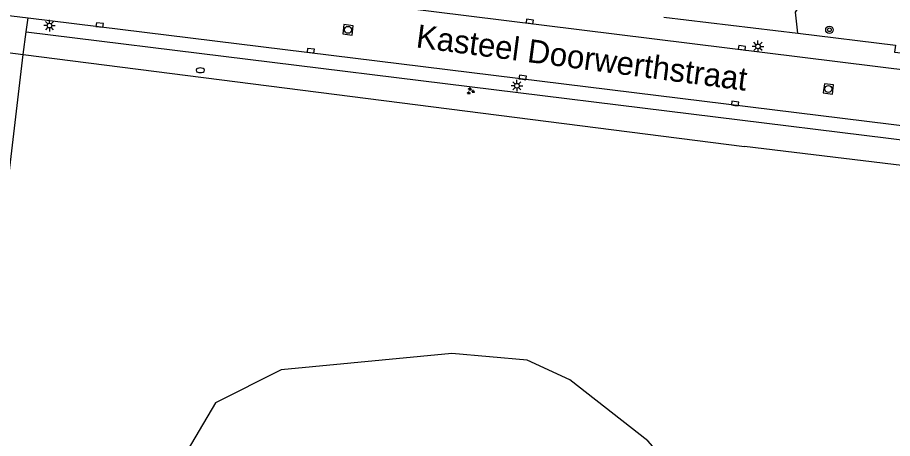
# Model space of a CAD drawing. Extents: x 131000 to 133014, y 396499 to 399001.
# Drawn here: x 131421.7 to 131515.9, y 396702.6 to 396747.9 of the extents above; entities that cross this region are included whole.
import ezdxf

# ---------------------------------------------------------------- set-up
doc = ezdxf.new("R2010")
doc.units = 0
for name, color, linetype in [('gg-afsc-hekwerk', 7, 'Continuous'), ('gg-anno-openbare ruimte label', 7, 'Continuous'), ('gg-knt-verharding', 7, 'Continuous'), ('gt-grn-groengrens', 7, 'Continuous'), ('gt-symb-boom', 7, 'Continuous'), ('gt-symb-brandkraan', 7, 'Continuous'), ('gt-symb-groenvak', 7, 'Continuous'), ('gt-symb-kolk', 7, 'Continuous'), ('gt-symb-lichtmast', 7, 'Continuous'), ('gt-symb-rioolschacht', 7, 'Continuous')]:
    doc.layers.add(name, color=color, linetype=linetype)

# ---------------------------------------------------------------- blocks, each defined once
blk = doc.blocks.new('gt0-KOLK')
at = {"layer": 'gt-symb-kolk'}
blk.add_lwpolyline([(0, 0), (0.375, 0), (0.375, 0.4), (-0.375, 0.4), (-0.375, 0), (0, 0)], dxfattribs=at)
blk = doc.blocks.new('gt0-LMAST')
at = {"layer": 'gt-symb-lichtmast'}
for p, q in [((-0.182, 0.173), (-0.447, 0.438)), ((-0.005, 0.246), (-0.005, 0.621)), ((0.172, 0.173), (0.437, 0.438)), ((-0.255, -0.004), (-0.63, -0.004)), ((-0.182, -0.181), (-0.447, -0.446)), ((-0.005, -0.254), (-0.005, -0.629)), ((0.437, -0.446), (0.172, -0.181)), ((0.245, -0.004), (0.62, -0.004))]:
    blk.add_line(p, q, dxfattribs=at)
blk.add_circle((-0.005, -0.004), 0.25, dxfattribs=at)
blk = doc.blocks.new('gt0-BOOM')
at = {"layer": 'gt-symb-boom'}
for radius in [0.4, 0.2]:
    blk.add_circle((0, 0), radius, dxfattribs=at)
blk = doc.blocks.new('gt0-RS')
at = {"layer": 'gt-symb-rioolschacht'}
blk.add_lwpolyline([(-0.5, -0.5), (0.5, -0.5), (0.5, 0.5), (-0.5, 0.5)], close=True, dxfattribs=at)
blk.add_circle((0, 0), 0.375, dxfattribs=at)
blk = doc.blocks.new('gt0-GRVAK')
at = {"layer": 'gt-symb-groenvak'}
for p, q in [((-0.11, 0.189), (-0.228, 0.24)), ((-0.182, 0.153), (0.088, 0.153)), ((-0.091, 0.211), (-0.156, 0.322)), ((-0.047, 0.214), (-0.047, 0.393)), ((-0.004, 0.211), (0.061, 0.322)), ((0.015, 0.189), (0.133, 0.24)), ((0.262, -0.052), (0.197, 0.059)), ((0.305, -0.049), (0.305, 0.13)), ((0.349, -0.052), (0.414, 0.059)), ((-0.245, -0.228), (-0.363, -0.177)), ((-0.318, -0.264), (-0.047, -0.264)), ((-0.226, -0.206), (-0.291, -0.095)), ((-0.183, -0.203), (-0.183, -0.024)), ((-0.139, -0.206), (-0.074, -0.095)), ((-0.12, -0.228), (-0.002, -0.177)), ((0.243, -0.074), (0.125, -0.023)), ((0.17, -0.11), (0.441, -0.11)), ((0.368, -0.074), (0.486, -0.023))]:
    blk.add_line(p, q, dxfattribs=at)
blk = doc.blocks.new('gt0-BR')
at = {"layer": 'gt-symb-brandkraan'}
for centre, radius, start, end in [((-0.244, 0), 0.206, 107.56694, 252.43307), ((0.599, -2.664), 3, 106.89205, 107.56694), ((0, -0.691), 0.938, 73.10799, 106.89205), ((-0.599, -2.664), 3, 72.43309, 73.10799), ((0.244, 0), 0.206, 287.56695, 72.43309), ((0.599, 2.664), 3, 252.43307, 253.10797), ((0, 0.691), 0.938, 253.10797, 286.89206), ((-0.599, 2.664), 3, 286.89206, 287.56695)]:
    blk.add_arc(centre, radius, start, end, dxfattribs=at)

msp = doc.modelspace()

# ---------------------------------------------------------------- linework, layer by layer
at = {"layer": 'gg-afsc-hekwerk'}
for p in [(131422.324, 396743.917), (131546.982, 396728.287)]:
    msp.add_line(p, (131500, 396734.022), dxfattribs=at)
at = {"layer": 'gg-knt-verharding'}
for p, q in [((131361.43, 396761.6), (131524.516, 396741.383)), ((131418.335, 396748.418), (131422.876, 396747.855)), ((131422.668, 396746.369), (131422.876, 396747.855)), ((131422.876, 396747.855), (131523.784, 396735.413)), ((131491.322, 396747.96), (131505.728, 396746.209)), ((131422.324, 396743.917), (131422.668, 396746.369)), ((131417.938, 396744.515), (131422.324, 396743.917))]:
    msp.add_line(p, q, dxfattribs=at)
msp.add_lwpolyline([(131505.728, 396746.209), (131516.25, 396744.93), (131516.14, 396744.19), (131518.57, 396743.92), (131518.61, 396744.62), (131524.84, 396744.02)], dxfattribs=at)
at = {"layer": 'gt-grn-groengrens'}
msp.add_line((131422.668, 396746.369), (131547.968, 396730.919), dxfattribs=at)
for points in [[(131505.728, 396746.209), (131505.493, 396748.478), (131506.512, 396750.062), (131507.36, 396752.211), (131508.491, 396752.607), (131507.416, 396753.568), (131504.306, 396754.587), (131502.043, 396755.661), (131499.272, 396757.132), (131497.881, 396758.376)], [(131310.175, 396716.918), (131313.901, 396733.656), (131335.943, 396724.906), (131335.399, 396720.581), (131363.71, 396709.386), (131403.676, 396704.905), (131417.531, 396703.352), (131422.324, 396743.917)], [(131497.225, 396664.703), (131499.456, 396673.944), (131499.775, 396684.777), (131496.588, 396694.336), (131489.578, 396702.301), (131481.183, 396708.88), (131476.593, 396711), (131468.471, 396711.706), (131450.108, 396709.94), (131443.046, 396706.407), (131439.514, 396700.436), (131422.733, 396682.688), (131419.837, 396665.341), (131419.726, 396647.148), (131422.51, 396636.84), (131439.868, 396628.615), (131433.059, 396620.402)]]:
    msp.add_lwpolyline(points, dxfattribs=at)

# ---------------------------------------------------------------- block references
at = {"layer": 'gt-symb-boom'}
msp.add_blockref('gt0-BOOM', (131509.141, 396746.582), dxfattribs=at)
at = {"layer": 'gt-symb-brandkraan'}
msp.add_blockref('gt0-BR', (131441.396, 396742.22), dxfattribs=at)
at = {"layer": 'gt-symb-groenvak'}
msp.add_blockref('gt0-GRVAK', (131470.492, 396739.974), dxfattribs=at)
at = {"layer": 'gt-symb-kolk'}
for p, rotation in [((131430.548, 396746.904), -7.068140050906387), ((131476.85, 396747.279), -7.238726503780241), ((131453.271, 396744.136), -7.181878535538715), ((131499.696, 396744.446), -7.00425924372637), ((131476.09, 396741.253), -7.00425924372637), ((131498.957, 396738.442), -7.00425924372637)]:
    msp.add_blockref('gt0-KOLK', p, dxfattribs=dict(at, rotation=rotation))
at = {"layer": 'gt-symb-lichtmast'}
for p in [(131425.173, 396747.037), (131501.451, 396744.801), (131475.495, 396740.553)]:
    msp.add_blockref('gt0-LMAST', p, dxfattribs=at)
at = {"layer": 'gt-symb-rioolschacht'}
for p, rotation in [((131457.307, 396746.576), -7.181878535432), ((131509.03, 396740.217), -6.947410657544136)]:
    msp.add_blockref('gt0-RS', p, dxfattribs=dict(at, rotation=rotation))

# ---------------------------------------------------------------- texts
at = {"layer": 'gg-anno-openbare ruimte label'}
msp.add_text('Kasteel Doorwerthstraat', height=2.5, rotation=352.5, dxfattribs=at).set_placement((131464.55, 396744.697))

doc.saveas('drawing.dxf')
